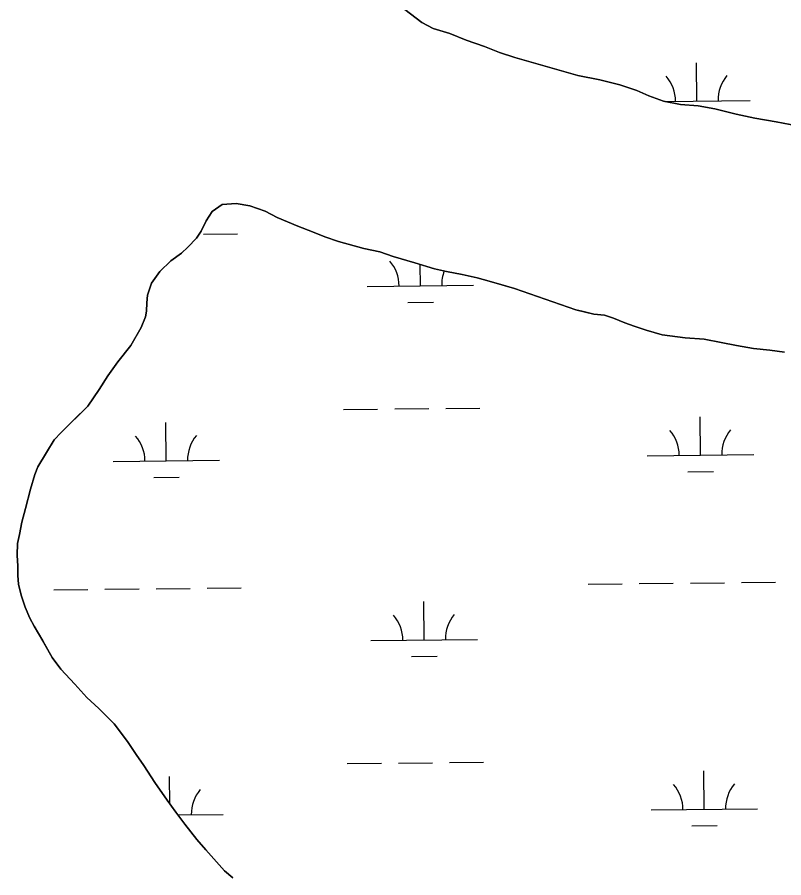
# Model space of a CAD drawing. Extents: x 3734862 to 3772949, y 391520 to 417239.
# Drawn here: x 3766961 to 3767682, y 407905 to 408713 of the extents above; entities that cross this region are included whole.
import ezdxf

# ---------------------------------------------------------------- set-up
doc = ezdxf.new("R2010")
doc.units = 0
doc.layers.add('V-TOPO-SHOR', color=7, linetype='Continuous')
doc.layers.add('V-WETL-SWMP', color=7, linetype='Continuous')

msp = doc.modelspace()

# ---------------------------------------------------------------- linework, layer by layer
at = {"layer": 'V-TOPO-SHOR'}
for p, q in [((3767325.7, 408720.55), (3767341.65, 408708.39)), ((3767341.65, 408708.39), (3767352.17, 408702.89)), ((3767352.17, 408702.89), (3767367.75, 408698.15)), ((3767367.75, 408698.15), (3767383.34, 408691.85)), ((3767383.34, 408691.85), (3767400.48, 408685.93)), ((3767400.48, 408685.93), (3767414.51, 408680.41)), ((3767414.51, 408680.41), (3767428.93, 408675.68)), ((3767428.93, 408675.68), (3767488.17, 408658.67)), ((3767488.17, 408658.67), (3767508.83, 408654.69)), ((3767508.83, 408654.69), (3767527.54, 408649.94)), ((3767527.54, 408649.94), (3767543.52, 408644.42)), ((3767543.52, 408644.42), (3767554.81, 408639.69)), ((3767554.81, 408639.69), (3767568.45, 408634.57)), ((3767568.45, 408634.57), (3767584.44, 408631.39)), ((3767584.44, 408631.39), (3767601.21, 408630.15)), ((3767601.21, 408630.15), (3767616.81, 408627.36)), ((3767616.81, 408627.36), (3767636.68, 408622.21)), ((3767636.68, 408622.21), (3767654.23, 408618.64)), ((3767654.23, 408618.64), (3767674.5, 408615.05)), ((3767674.5, 408615.05), (3767694, 408611.46)), ((3767153.94, 408537.57), (3767144.64, 408531.04)), ((3767167.08, 408538.29), (3767153.94, 408537.57)), ((3767179.82, 408536.32), (3767167.08, 408538.29)), ((3767194.48, 408531.24), (3767179.82, 408536.32)), ((3767144.64, 408531.04), (3767138.81, 408522.18)), ((3767205.66, 408525.4), (3767194.48, 408531.24)), ((3767224.95, 408517.22), (3767205.66, 408525.4)), ((3767138.81, 408522.18), (3767134.14, 408512.54)), ((3767238.84, 408511.75), (3767224.95, 408517.22)), ((3767134.14, 408512.54), (3767129.86, 408505.99)), ((3767250.41, 408507.07), (3767238.84, 408511.75)), ((3767129.86, 408505.99), (3767121.72, 408497.52)), ((3767263.14, 408502.78), (3767250.41, 408507.07)), ((3767287.07, 408496.12), (3767263.14, 408502.78)), ((3767121.72, 408497.52), (3767115.9, 408491.74)), ((3767302.13, 408492.97), (3767287.07, 408496.12)), ((3767314.47, 408488.67), (3767302.13, 408492.97)), ((3767105.83, 408484.44), (3767095.36, 408474.43)), ((3767115.9, 408491.74), (3767105.83, 408484.44)), ((3767334.93, 408482.8), (3767314.47, 408488.67)), ((3767353.45, 408476.93), (3767334.93, 408482.8)), ((3767364.65, 408474.57), (3767353.45, 408476.93)), ((3767095.36, 408474.43), (3767087.59, 408463.65)), ((3767379.32, 408471.81), (3767364.65, 408474.57)), ((3767393.6, 408468.67), (3767379.32, 408471.81)), ((3767404.79, 408465.54), (3767393.6, 408468.67)), ((3767087.59, 408463.65), (3767083.69, 408452.46)), ((3767415.6, 408462.4), (3767404.79, 408465.54)), ((3767428.72, 408458.49), (3767415.6, 408462.4)), ((3767083.69, 408452.46), (3767083.27, 408445.12)), ((3767486.21, 408438.57), (3767428.72, 408458.49)), ((3767083.27, 408445.12), (3767082.86, 408437.39)), ((3767082.86, 408437.39), (3767082.06, 408431.99)), ((3767493.16, 408436.99), (3767486.21, 408438.57)), ((3767503.2, 408434.64), (3767493.16, 408436.99)), ((3767082.06, 408431.99), (3767077.77, 408421.96)), ((3767513.24, 408433.44), (3767503.2, 408434.64)), ((3767521.73, 408430.71), (3767513.24, 408433.44)), ((3767532.14, 408426.42), (3767521.73, 408430.71)), ((3767077.77, 408421.96), (3767068.05, 408404.99)), ((3767541.01, 408423.29), (3767532.14, 408426.42)), ((3767552.2, 408419.38), (3767541.01, 408423.29)), ((3767567.25, 408415.08), (3767552.2, 408419.38)), ((3767588.88, 408412.29), (3767567.25, 408415.08)), ((3767606.65, 408411.07), (3767588.88, 408412.29)), ((3767068.05, 408404.99), (3767056.02, 408389.59)), ((3767622.86, 408407.91), (3767606.65, 408411.07)), ((3767637.15, 408405.16), (3767622.86, 408407.91)), ((3767652.98, 408402.39), (3767637.15, 408405.16)), ((3767668.43, 408400.78), (3767652.98, 408402.39)), ((3767682.33, 408398.8), (3767668.43, 408400.78)), ((3767056.02, 408389.59), (3767046.69, 408376.49)), ((3767046.69, 408376.49), (3767038.53, 408363.77)), ((3767038.53, 408363.77), (3767027.65, 408347.97)), ((3767027.65, 408347.97), (3767014.47, 408334.88)), ((3767014.47, 408334.88), (3767002.83, 408323.34)), ((3767002.83, 408323.34), (3766996.24, 408316.41)), ((3766996.24, 408316.41), (3766988.85, 408304.46)), ((3766988.85, 408304.46), (3766980.69, 408290.97)), ((3766980.69, 408290.97), (3766977.96, 408284.02)), ((3766977.96, 408284.02), (3766974.04, 408270.13)), ((3766974.04, 408270.13), (3766969.33, 408251.99)), ((3766969.33, 408251.99), (3766965.81, 408239.25)), ((3766965.81, 408239.25), (3766963.45, 408227.67)), ((3766963.45, 408227.67), (3766961.87, 408219.18)), ((3766961.87, 408219.18), (3766961.44, 408207.97)), ((3766961.44, 408207.97), (3766962.18, 408197.93)), ((3766962.18, 408197.93), (3766962.14, 408189.04)), ((3766962.14, 408189.04), (3766962.5, 408180.92)), ((3766962.5, 408180.92), (3766965.16, 408170.48)), ((3766965.16, 408170.48), (3766968.98, 408159.26)), ((3766968.98, 408159.26), (3766973.2, 408148.82)), ((3766973.2, 408148.82), (3766977.42, 408141.46)), ((3766977.42, 408141.46), (3766985.48, 408127.52)), ((3766985.48, 408127.52), (3766994.3, 408112.03)), ((3766994.3, 408112.03), (3767002.38, 408101.18)), ((3767002.38, 408101.18), (3767015.46, 408086.84)), ((3767015.46, 408086.84), (3767027, 408074.43)), ((3767027, 408074.43), (3767038.17, 408063.96)), ((3767038.17, 408063.96), (3767052.41, 408049.61)), ((3767052.41, 408049.61), (3767065.09, 408032.95)), ((3767065.09, 408032.95), (3767073.16, 408020.94)), ((3767073.16, 408020.94), (3767080.46, 408010.48)), ((3767080.46, 408010.48), (3767090.83, 407994.6)), ((3767090.83, 407994.6), (3767102.36, 407977.95)), ((3767102.36, 407977.95), (3767110.43, 407966.71)), ((3767110.43, 407966.71), (3767118.89, 407955.47)), ((3767118.89, 407955.47), (3767130.04, 407941.14)), ((3767130.04, 407941.14), (3767138.5, 407931.45)), ((3767138.5, 407931.45), (3767146.2, 407922.92)), ((3767146.2, 407922.92), (3767156.2, 407911.67)), ((3767156.2, 407911.67), (3767163.9, 407905.08))]:
    msp.add_line(p, q, dxfattribs=at)
for points in [[(3767694, 408611.46), (3767674.5, 408615.05), (3767654.23, 408618.64), (3767636.68, 408622.21), (3767616.81, 408627.36), (3767601.21, 408630.15), (3767584.44, 408631.39), (3767568.45, 408634.57), (3767554.81, 408639.69), (3767543.52, 408644.42), (3767527.54, 408649.94), (3767508.83, 408654.69), (3767488.17, 408658.67), (3767428.93, 408675.68), (3767414.51, 408680.41), (3767400.48, 408685.93), (3767383.34, 408691.85), (3767367.75, 408698.15), (3767352.17, 408702.89), (3767341.65, 408708.39), (3767325.7, 408720.55)], [(3767046.69, 408376.49), (3767056.02, 408389.59), (3767068.05, 408404.99), (3767077.77, 408421.96), (3767082.06, 408431.99), (3767082.86, 408437.39), (3767083.27, 408445.12), (3767083.69, 408452.46), (3767087.59, 408463.65), (3767095.36, 408474.43), (3767105.83, 408484.44), (3767115.9, 408491.74), (3767121.72, 408497.52), (3767129.86, 408505.99), (3767134.14, 408512.54), (3767138.81, 408522.18), (3767144.64, 408531.04), (3767153.94, 408537.57), (3767167.08, 408538.3), (3767179.82, 408536.32), (3767194.48, 408531.24), (3767205.66, 408525.4), (3767224.95, 408517.22), (3767238.84, 408511.75), (3767250.41, 408507.07), (3767263.14, 408502.78), (3767287.07, 408496.12), (3767302.13, 408492.97), (3767314.47, 408488.67), (3767334.93, 408482.8), (3767353.45, 408476.93), (3767364.65, 408474.57), (3767379.32, 408471.81), (3767393.6, 408468.67), (3767404.79, 408465.53), (3767415.6, 408462.4), (3767428.72, 408458.49), (3767486.21, 408438.57), (3767493.16, 408436.99), (3767503.2, 408434.64), (3767513.24, 408433.44), (3767521.73, 408430.71), (3767532.14, 408426.42), (3767541.01, 408423.29), (3767552.2, 408419.38), (3767567.25, 408415.08), (3767588.88, 408412.29), (3767606.65, 408411.07), (3767622.86, 408407.91), (3767637.15, 408405.16), (3767652.98, 408402.39), (3767668.43, 408400.78), (3767682.33, 408398.8)], [(3767163.9, 407905.08), (3767156.2, 407911.67), (3767146.2, 407922.92), (3767138.5, 407931.45), (3767130.04, 407941.14), (3767118.89, 407955.47), (3767110.43, 407966.71), (3767102.36, 407977.95), (3767090.83, 407994.6), (3767080.46, 408010.48), (3767073.16, 408020.94), (3767065.09, 408032.95), (3767052.41, 408049.61), (3767038.17, 408063.96), (3767027, 408074.43), (3767015.46, 408086.84), (3767002.38, 408101.18), (3766994.3, 408112.03), (3766985.48, 408127.52), (3766977.42, 408141.46), (3766973.2, 408148.82), (3766968.98, 408159.26), (3766965.16, 408170.48), (3766962.5, 408180.92), (3766962.14, 408189.04), (3766962.18, 408197.93), (3766961.44, 408207.97), (3766961.87, 408219.18), (3766963.45, 408227.67), (3766965.81, 408239.25), (3766969.33, 408251.99), (3766974.04, 408270.13), (3766977.96, 408284.02), (3766980.69, 408290.97), (3766988.85, 408304.46), (3766996.24, 408316.41), (3767002.83, 408323.34), (3767014.47, 408334.88), (3767027.65, 408347.97), (3767038.53, 408363.77), (3767046.69, 408376.49)]]:
    msp.add_lwpolyline(points, dxfattribs=at)
at = {"layer": 'V-WETL-SWMP'}
for p, q in [((3767599.83, 408634.71), (3767599.45, 408670.7)), ((3767569.38, 408634.39), (3767649.83, 408635.24)), ((3767136.38, 408509.73), (3767168.37, 408510.07)), ((3767340.22, 408461.14), (3767340.01, 408481.19)), ((3767290.22, 408460.61), (3767390.21, 408461.67)), ((3767328.38, 408445.59), (3767352.38, 408445.84)), ((3767268.03, 408344.94), (3767300.03, 408345.28)), ((3767316.03, 408345.45), (3767348.03, 408345.79)), ((3767364.03, 408345.95), (3767396.03, 408346.29)), ((3767101.47, 408296.75), (3767101.09, 408332.75)), ((3767603.35, 408302.05), (3767602.97, 408338.05)), ((3767553.35, 408301.52), (3767653.35, 408302.58)), ((3767051.47, 408296.22), (3767151.47, 408297.28)), ((3767591.51, 408286.49), (3767615.51, 408286.75)), ((3767089.63, 408281.19), (3767113.63, 408281.45)), ((3767091.89, 408176.57), (3767123.89, 408176.91)), ((3767139.89, 408177.08), (3767171.89, 408177.42)), ((3767497.78, 408180.86), (3767529.78, 408181.2)), ((3767545.78, 408181.36), (3767577.77, 408181.7)), ((3767593.77, 408181.87), (3767625.77, 408182.21)), ((3767641.77, 408182.38), (3767673.77, 408182.72)), ((3766995.9, 408175.56), (3767027.9, 408175.89)), ((3767043.9, 408176.06), (3767075.89, 408176.4)), ((3767343.73, 408128.49), (3767343.35, 408164.48)), ((3767293.73, 408127.96), (3767393.73, 408129.01)), ((3767331.89, 408112.93), (3767355.89, 408113.18)), ((3767271.55, 408012.28), (3767303.54, 408012.62)), ((3767319.54, 408012.79), (3767351.54, 408013.13)), ((3767367.54, 408013.3), (3767399.54, 408013.64)), ((3767104.87, 407974.45), (3767104.6, 408000.09)), ((3767606.86, 407969.39), (3767606.48, 408005.39)), ((3767556.86, 407968.87), (3767656.86, 407969.92)), ((3767112.34, 407964.17), (3767154.98, 407964.62)), ((3767595.03, 407953.84), (3767619.02, 407954.09))]:
    msp.add_line(p, q, dxfattribs=at)
for points in [[(3767694, 408611.46), (3767674.5, 408615.05), (3767654.23, 408618.64), (3767636.69, 408622.22), (3767616.81, 408627.36), (3767601.21, 408630.15), (3767584.44, 408631.39), (3767568.45, 408634.57), (3767554.81, 408639.69), (3767543.52, 408644.42), (3767527.54, 408649.94), (3767508.83, 408654.69), (3767488.17, 408658.67), (3767428.93, 408675.68), (3767414.51, 408680.41), (3767400.48, 408685.93), (3767383.34, 408691.85), (3767367.75, 408698.15), (3767352.17, 408702.89), (3767341.65, 408708.39), (3767325.7, 408720.55)], [(3767115.9, 408491.74), (3767121.72, 408497.52), (3767129.86, 408505.98), (3767134.14, 408512.54), (3767138.81, 408522.18), (3767144.64, 408531.04), (3767153.94, 408537.57), (3767167.08, 408538.3), (3767179.82, 408536.32), (3767194.48, 408531.24), (3767205.66, 408525.4), (3767224.95, 408517.22), (3767238.84, 408511.75), (3767250.41, 408507.07), (3767263.14, 408502.78), (3767287.07, 408496.12), (3767302.13, 408492.97), (3767314.48, 408488.67), (3767334.93, 408482.8), (3767353.45, 408476.93), (3767364.65, 408474.57), (3767379.32, 408471.81), (3767393.6, 408468.67), (3767404.79, 408465.53), (3767428.72, 408458.49), (3767486.21, 408438.57), (3767503.2, 408434.64), (3767513.24, 408433.44), (3767521.73, 408430.71), (3767532.14, 408426.42), (3767552.21, 408419.39), (3767567.26, 408415.08), (3767588.88, 408412.29), (3767606.65, 408411.07), (3767637.15, 408405.15), (3767652.98, 408402.39), (3767668.43, 408400.79), (3767682.33, 408398.8)], [(3767163.9, 407905.08), (3767156.2, 407911.67), (3767138.5, 407931.45), (3767130.04, 407941.14), (3767118.89, 407955.47), (3767110.43, 407966.71), (3767102.36, 407977.95), (3767090.83, 407994.6), (3767080.46, 408010.48), (3767073.16, 408020.94), (3767065.09, 408032.95), (3767052.41, 408049.61), (3767038.17, 408063.96), (3767027, 408074.43), (3767015.46, 408086.84), (3767002.38, 408101.18), (3766994.31, 408112.03), (3766973.2, 408148.82), (3766968.98, 408159.26), (3766965.16, 408170.48), (3766962.5, 408180.92), (3766962.14, 408189.04), (3766962.18, 408197.92), (3766961.44, 408207.97), (3766961.87, 408219.18), (3766963.45, 408227.67), (3766965.81, 408239.25), (3766969.34, 408251.99), (3766974.04, 408270.13), (3766977.96, 408284.02), (3766980.69, 408290.97), (3766988.85, 408304.46), (3766996.24, 408316.41), (3767002.83, 408323.34), (3767027.65, 408347.97), (3767038.53, 408363.77), (3767046.69, 408376.49), (3767056.02, 408389.59), (3767068.05, 408404.99), (3767077.77, 408421.96), (3767082.06, 408431.99), (3767082.85, 408437.39), (3767083.69, 408452.46), (3767087.59, 408463.65), (3767095.36, 408474.43), (3767105.83, 408484.44), (3767115.9, 408491.74)]]:
    msp.add_lwpolyline(points, dxfattribs=at)
for centre, start, end in [((3767544.59, 408634.6), 359.83336, 41.37702), ((3767655.07, 408635.77), 139.83336, 181.37702), ((3767284.97, 408461.03), 359.83336, 41.37702), ((3767395.45, 408462.2), 158.70402, 181.37702), ((3767548.1, 408301.94), 359.83336, 41.37702), ((3767658.58, 408303.11), 139.83336, 181.37702), ((3767046.22, 408296.64), 359.83336, 41.37702), ((3767156.7, 408297.81), 139.83336, 181.37702), ((3767288.49, 408128.38), 359.83336, 41.37702), ((3767398.97, 408129.54), 139.83336, 181.37702), ((3767551.62, 407969.29), 359.83336, 41.37702), ((3767662.1, 407970.45), 139.83336, 181.37702), ((3767160.22, 407965.15), 139.83336, 181.37702)]:
    msp.add_arc(centre, 35.25, start, end, dxfattribs=at)

doc.saveas('drawing.dxf')
